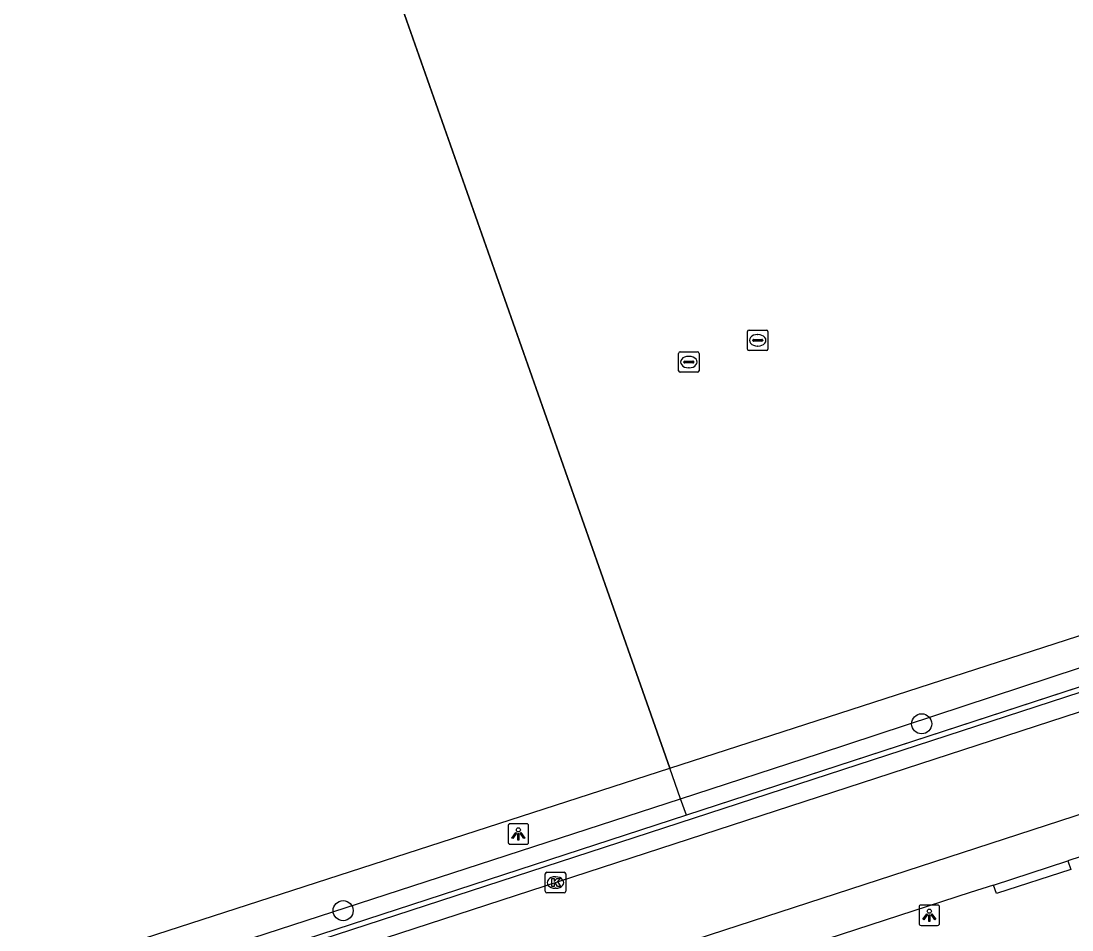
# Model space of a CAD drawing. Extents: x 158087 to 159494, y 382905 to 383981.
# Drawn here: x 159252.8 to 159304, y 383009.9 to 383054.3 of the extents above; entities that cross this region are included whole.
import ezdxf

# ---------------------------------------------------------------- set-up
doc = ezdxf.new("R2010")
doc.units = 0
for name, color, linetype in [('IMGEO_Boom', 7, 'Continuous'), ('IMGEO_Groenvoorziening', 7, 'Continuous'), ('IMGEO_Haag', 7, 'Continuous'), ('IMGEO_Hek', 7, 'Continuous'), ('IMGEO_Kolk', 7, 'Continuous'), ('IMGEO_Lichtpunt', 7, 'Continuous'), ('IMGEO_Rijbaan_lokaal_open', 7, 'Continuous'), ('IMGEO_Voetpad_open', 7, 'Continuous'), ('IMGEO_Waterleidingput', 7, 'Continuous')]:
    doc.layers.add(name, color=color, linetype=linetype)

msp = doc.modelspace()

# ---------------------------------------------------------------- linework, layer by layer
at = {"layer": 'IMGEO_Boom'}
for centre in [(159296.714, 383019.991), (159268.483, 383010.873)]:
    msp.add_circle(centre, 0.489, dxfattribs=at)
at = {"layer": 'IMGEO_Groenvoorziening'}
for points in [[(159262.51, 383080.083), (159284.422, 383017.829)], [(159284.422, 383017.829), (159391.668, 383052.529)], [(159183.625, 382985.215), (159284.422, 383017.829)], [(159284.949, 383016.331), (159284.422, 383017.829)]]:
    msp.add_lwpolyline(points, dxfattribs=at)
at = {"layer": 'IMGEO_Haag'}
for points in [[(159377.099, 383115.09), (159382.015, 383099.425), (159394.354, 383061.521), (159394.742, 383059.92), (159394.852, 383058.864), (159394.851, 383057.802), (159394.74, 383056.747), (159394.518, 383055.708), (159394.189, 383054.699), (159393.757, 383053.729), (159392.761, 383052.242), (159392.064, 383051.469), (159391.291, 383050.772), (159390.448, 383050.16), (159389.547, 383049.64), (159388.596, 383049.216), (159285.231, 383015.529), (159284.949, 383016.331)], [(159284.949, 383016.331), (159291.731, 383018.535), (159390.174, 383050.984), (159391.668, 383052.529)], [(159184.112, 382983.572), (159234.68, 383000), (159284.949, 383016.331)]]:
    msp.add_lwpolyline(points, dxfattribs=at)
at = {"layer": 'IMGEO_Hek'}
for points in [[(159377.099, 383115.09), (159382.015, 383099.425), (159394.354, 383061.521), (159394.742, 383059.92), (159394.852, 383058.864), (159394.851, 383057.802), (159394.74, 383056.747), (159394.518, 383055.708), (159394.189, 383054.699), (159393.757, 383053.729), (159392.761, 383052.242), (159392.064, 383051.469), (159391.291, 383050.772), (159390.448, 383050.16), (159389.547, 383049.64), (159388.596, 383049.216), (159337.033, 383032.412), (159285.231, 383015.529)], [(159284.422, 383017.829), (159261.875, 383081.887)], [(159284.949, 383016.331), (159284.422, 383017.829)], [(159285.231, 383015.529), (159284.949, 383016.331)], [(159285.231, 383015.529), (159237.58, 383000)]]:
    msp.add_lwpolyline(points, dxfattribs=at)
at = {"layer": 'IMGEO_Kolk'}
for p, q in [((159278.345, 383011.819), (159278.345, 383012.671)), ((159278.42, 383012.745), (159279.272, 383012.745)), ((159279.346, 383012.671), (159279.346, 383011.819)), ((159278.833, 383012.525), (159278.858, 383012.525)), ((159279.272, 383011.745), (159278.42, 383011.745)), ((159278.856, 383011.965), (159278.831, 383011.965))]:
    msp.add_line(p, q, dxfattribs=at)
for points in [[(159278.345, 383011.819), (159278.345, 383012.671)], [(159278.42, 383012.745), (159279.272, 383012.745)], [(159279.346, 383012.671), (159279.346, 383011.819)], [(159278.666, 383012.445), (159278.789, 383012.445), (159278.789, 383012.294), (159278.919, 383012.445), (159279.083, 383012.445), (159278.937, 383012.294), (159279.09, 383012.045), (159278.938, 383012.045), (159278.853, 383012.209), (159278.789, 383012.142), (159278.789, 383012.045), (159278.666, 383012.045), (159278.666, 383012.445)], [(159279.272, 383011.745), (159278.42, 383011.745)]]:
    msp.add_lwpolyline(points, dxfattribs=at)
for centre, start, end in [((159278.422, 383012.669), 91.552, 178.448), ((159278.422, 383012.669), 91.552, 178.448), ((159279.27, 383012.669), 1.552, 88.448), ((159279.27, 383012.669), 1.552, 88.448), ((159278.422, 383011.821), 181.552, 268.448), ((159278.422, 383011.821), 181.552, 268.448), ((159279.27, 383011.821), 271.552, 358.448), ((159279.27, 383011.821), 271.552, 358.448)]:
    msp.add_arc(centre, 0.0765, start, end, dxfattribs=at)
for centre, major_axis, ratio, start_param, end_param in [((159278.832, 383012.245), (-0.387, 0.002), 0.722429, 4.712389, 7.853982), ((159278.857, 383012.245), (-0.39, 0.002), 0.717154, 1.570796, 4.712389)]:
    msp.add_ellipse(centre, major_axis=major_axis, ratio=ratio, start_param=start_param, end_param=end_param, dxfattribs=at)
at = {"layer": 'IMGEO_Lichtpunt'}
for p, q in [((159276.536, 383015.017), (159276.536, 383014.21)), ((159276.536, 383015.017), (159276.536, 383014.21)), ((159277.438, 383015.112), (159276.63, 383015.112)), ((159277.438, 383015.112), (159276.63, 383015.112)), ((159277.532, 383014.21), (159277.532, 383015.017)), ((159277.532, 383014.21), (159277.532, 383015.017)), ((159276.63, 383014.116), (159277.438, 383014.116)), ((159276.63, 383014.116), (159277.438, 383014.116)), ((159297.491, 383011.146), (159296.683, 383011.146)), ((159297.491, 383011.146), (159296.683, 383011.146)), ((159296.589, 383011.051), (159296.589, 383010.244)), ((159296.589, 383011.051), (159296.589, 383010.244)), ((159297.585, 383010.244), (159297.585, 383011.051)), ((159297.585, 383010.244), (159297.585, 383011.051)), ((159296.683, 383010.15), (159297.491, 383010.15)), ((159296.683, 383010.15), (159297.491, 383010.15))]:
    msp.add_line(p, q, dxfattribs=at)
for points in [[(159276.91, 383014.681), (159276.949, 383014.653), (159276.761, 383014.391), (159276.723, 383014.418), (159276.91, 383014.681)], [(159277.122, 383014.653), (159277.16, 383014.68), (159277.347, 383014.418), (159277.308, 383014.39), (159277.122, 383014.653)], [(159277.012, 383014.633), (159277.059, 383014.633), (159277.059, 383014.311), (159277.012, 383014.311), (159277.012, 383014.633)], [(159296.963, 383010.715), (159297.002, 383010.687), (159296.814, 383010.425), (159296.776, 383010.452), (159296.963, 383010.715)], [(159297.065, 383010.667), (159297.112, 383010.667), (159297.112, 383010.345), (159297.065, 383010.345), (159297.065, 383010.667)], [(159297.175, 383010.687), (159297.213, 383010.714), (159297.4, 383010.452), (159297.361, 383010.424), (159297.175, 383010.687)]]:
    msp.add_lwpolyline(points, dxfattribs=at)
for centre in [(159277.035, 383014.815), (159297.088, 383010.849)]:
    msp.add_circle(centre, 0.0994, dxfattribs=at)
for centre, start, end in [((159276.63, 383015.017), 90, 180), ((159276.63, 383015.017), 90, 180), ((159277.438, 383015.017), 0, 90), ((159277.438, 383015.017), 0, 90), ((159276.63, 383014.21), 180, 270), ((159276.63, 383014.21), 180, 270), ((159277.438, 383014.21), 270, 0), ((159277.438, 383014.21), 270, 360), ((159296.683, 383011.051), 90, 180), ((159296.683, 383011.051), 90, 180), ((159297.491, 383011.051), 0, 90), ((159297.491, 383011.051), 0, 90), ((159296.683, 383010.244), 180, 270), ((159296.683, 383010.244), 180, 270), ((159297.491, 383010.244), 270, 0), ((159297.491, 383010.244), 270, 360)]:
    msp.add_arc(centre, 0.0946, start, end, dxfattribs=at)
at = {"layer": 'IMGEO_Rijbaan_lokaal_open'}
for points in [[(159269.156, 383009.09), (159314.249, 383023.78)], [(159315.79, 383019.254), (159270.641, 383004.568)]]:
    msp.add_lwpolyline(points, dxfattribs=at)
at = {"layer": 'IMGEO_Voetpad_open'}
for points in [[(159388.686, 383048.983), (159238.374, 383000), (159184.451, 382982.428)], [(159316.424, 383017.39), (159303.854, 383013.303)], [(159303.854, 383013.303), (159303.991, 383012.876), (159300.359, 383011.705), (159300.225, 383012.124)], [(159300.225, 383012.124), (159303.854, 383013.303)], [(159300.225, 383012.124), (159299.088, 383011.754), (159271.253, 383002.704)]]:
    msp.add_lwpolyline(points, dxfattribs=at)
at = {"layer": 'IMGEO_Waterleidingput'}
for p, q in [((159288.214, 383038.28), (159288.214, 383039.132)), ((159288.289, 383039.206), (159289.141, 383039.206)), ((159288.516, 383038.749), (159288.914, 383038.749)), ((159288.702, 383038.986), (159288.727, 383038.986)), ((159289.215, 383039.132), (159289.215, 383038.28)), ((159288.473, 383038.7), (159288.473, 383038.712)), ((159288.911, 383038.663), (159288.513, 383038.663)), ((159288.725, 383038.426), (159288.7, 383038.426)), ((159288.957, 383038.712), (159288.957, 383038.7)), ((159284.852, 383037.218), (159284.852, 383038.07)), ((159284.927, 383038.144), (159285.779, 383038.144)), ((159285.34, 383037.924), (159285.365, 383037.924)), ((159285.853, 383038.07), (159285.853, 383037.218)), ((159289.141, 383038.206), (159288.289, 383038.206)), ((159285.111, 383037.638), (159285.111, 383037.65)), ((159285.549, 383037.601), (159285.151, 383037.601)), ((159285.154, 383037.687), (159285.552, 383037.687)), ((159285.363, 383037.364), (159285.338, 383037.364)), ((159285.595, 383037.65), (159285.595, 383037.638)), ((159285.779, 383037.144), (159284.927, 383037.144))]:
    msp.add_line(p, q, dxfattribs=at)
for points in [[(159288.214, 383038.28), (159288.214, 383039.132)], [(159288.289, 383039.206), (159289.141, 383039.206)], [(159289.215, 383039.132), (159289.215, 383038.28)], [(159284.852, 383037.218), (159284.852, 383038.07)], [(159284.927, 383038.144), (159285.779, 383038.144)], [(159285.853, 383038.07), (159285.853, 383037.218)], [(159289.141, 383038.206), (159288.289, 383038.206)], [(159285.779, 383037.144), (159284.927, 383037.144)]]:
    msp.add_lwpolyline(points, dxfattribs=at)
for centre, radius, start, end in [((159288.291, 383039.13), 0.0765, 91.552, 178.448), ((159288.291, 383039.13), 0.0765, 91.552, 178.448), ((159288.513, 383038.709), 0.0403, 85.8775, 175.7526), ((159288.918, 383038.711), 0.0386, 1.7309, 96.639), ((159289.139, 383039.13), 0.0765, 1.552, 88.448), ((159289.139, 383039.13), 0.0765, 1.552, 88.448), ((159288.291, 383038.282), 0.0765, 181.552, 268.448), ((159288.291, 383038.282), 0.0765, 181.552, 268.448), ((159288.51, 383038.699), 0.0366, 178.938, 274.7102), ((159288.914, 383038.706), 0.043, 264.8664, 352.4533), ((159289.139, 383038.282), 0.0765, 271.552, 358.448), ((159289.139, 383038.282), 0.0765, 271.552, 358.448), ((159284.929, 383038.068), 0.0765, 91.552, 178.448), ((159284.929, 383038.068), 0.0765, 91.552, 178.448), ((159285.777, 383038.068), 0.0765, 1.552, 88.448), ((159285.777, 383038.068), 0.0765, 1.552, 88.448), ((159284.929, 383037.22), 0.0765, 181.552, 268.448), ((159284.929, 383037.22), 0.0765, 181.552, 268.448), ((159285.151, 383037.647), 0.0403, 85.8775, 175.7526), ((159285.148, 383037.637), 0.0366, 178.938, 274.7102), ((159285.552, 383037.644), 0.043, 264.8664, 352.4533), ((159285.556, 383037.649), 0.0386, 1.7309, 96.639), ((159285.777, 383037.22), 0.0765, 271.552, 358.448), ((159285.777, 383037.22), 0.0765, 271.552, 358.448)]:
    msp.add_arc(centre, radius, start, end, dxfattribs=at)
for centre, major_axis, ratio, start_param, end_param in [((159288.701, 383038.706), (-0.387, 0.002), 0.722429, 4.712389, 7.853982), ((159288.726, 383038.706), (-0.39, 0.002), 0.717154, 1.570796, 4.712389), ((159285.339, 383037.644), (-0.387, 0.002), 0.722429, 4.712389, 7.853982), ((159285.364, 383037.644), (-0.39, 0.002), 0.717154, 1.570796, 4.712389)]:
    msp.add_ellipse(centre, major_axis=major_axis, ratio=ratio, start_param=start_param, end_param=end_param, dxfattribs=at)

doc.saveas('drawing.dxf')
